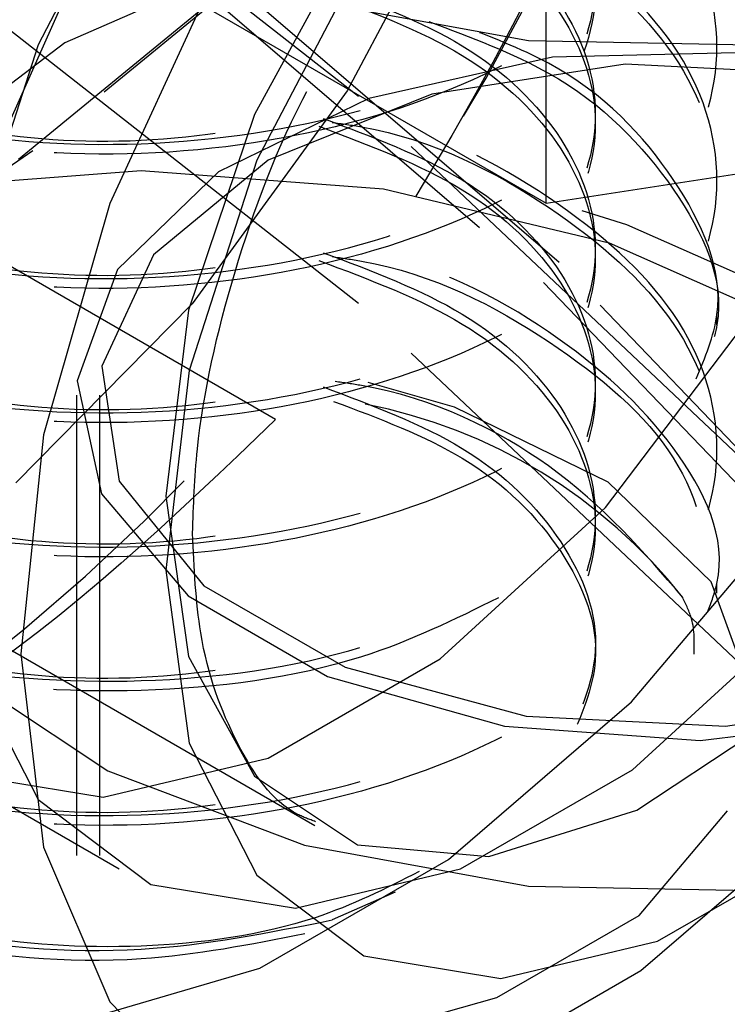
# Model space of a CAD drawing. Header units: inches. Extents: x 1907 to 2452, y -210 to -54.
# Tile 339 of 656: x 1993.97 to 1994.124, y -192.364 to -192.15. Entities that reach past the tile are written whole.
import ezdxf

# ---------------------------------------------------------------- set-up
doc = ezdxf.new("R2010")
doc.units = ezdxf.units.IN
doc.header["$LTSCALE"] = 0.5
doc.header["$MEASUREMENT"] = 0
doc.linetypes.add('HIDDEN', pattern=[0.22499999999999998, 0.15, -0.075])
doc.layers.add('SID-M-H', color=4, linetype='HIDDEN')

msp = doc.modelspace()

# ---------------------------------------------------------------- linework, layer by layer
at = {"layer": 'SID-M-H'}
for p, q in [((1994.084431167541, -192.1897402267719), (1994.084431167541, -192.0876726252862)), ((1994.043647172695, -192.1665851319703), (1993.947977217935, -192.0915916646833)), ((1993.969842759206, -192.1801484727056), (1994.06250204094, -192.104142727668)), ((1994.065790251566, -192.1021704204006), (1993.972937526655, -192.178334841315)), ((1993.99854418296, -192.1086233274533), (1993.974078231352, -192.1553522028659)), ((1994.068360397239, -192.1142726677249), (1994.041213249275, -192.1653295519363)), ((1994.087202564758, -192.2026046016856), (1993.99721006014, -192.1253044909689)), ((1993.994064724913, -192.1298313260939), (1994.083869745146, -192.2069703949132)), ((1994.043453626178, -192.1296424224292), (1994.02105281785, -192.1704528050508)), ((1993.985230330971, -192.1329663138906), (1993.961974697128, -192.1852973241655)), ((1994.044791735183, -192.1361209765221), (1994.021603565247, -192.1804093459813)), ((1994.043647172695, -192.211494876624), (1993.947977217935, -192.136501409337)), ((1994.020553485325, -192.1370942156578), (1993.979866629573, -192.1549057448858)), ((1994.012615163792, -192.1400302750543), (1993.989645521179, -192.1897982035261)), ((1994.007884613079, -192.1455508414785), (1994.084431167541, -192.1897402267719)), ((1994.031921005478, -192.1454724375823), (1994.080590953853, -192.1543898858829)), ((1993.979866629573, -192.1549057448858), (1993.949012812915, -192.1783937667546)), ((1993.974078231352, -192.1553522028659), (1993.958558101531, -192.203555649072)), ((1994.080590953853, -192.1543898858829), (1994.131623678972, -192.1553962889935)), ((1994.128529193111, -192.1569729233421), (1994.08577115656, -192.1579938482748)), ((1994.121498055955, -192.15780627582), (1994.121498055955, -192.1556798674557)), ((1994.08577115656, -192.1579938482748), (1994.045904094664, -192.1669742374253)), ((1994.101554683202, -192.1595576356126), (1994.059621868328, -192.1660439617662)), ((1994.144801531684, -192.1617418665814), (1994.101554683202, -192.1595576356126)), ((1994.041213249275, -192.1653295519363), (1994.007521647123, -192.2116340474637)), ((1994.059621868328, -192.1660439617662), (1994.024060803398, -192.1804184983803)), ((1994.045904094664, -192.1669742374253), (1994.01324822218, -192.1829409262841)), ((1994.127795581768, -192.2460487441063), (1994.043647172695, -192.1665851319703)), ((1994.02105281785, -192.1704528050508), (1994.006763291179, -192.2129666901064)), ((1994.084431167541, -192.1897402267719), (1994.188995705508, -192.1735657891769)), ((1994.025677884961, -192.2366965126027), (1993.92201523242, -192.1768533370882)), ((1993.972937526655, -192.178334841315), (1993.869086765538, -192.2496093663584)), ((1994.024060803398, -192.1804184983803), (1993.999160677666, -192.2009474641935)), ((1994.021603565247, -192.1804093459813), (1994.006894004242, -192.2260952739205)), ((1993.943925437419, -192.1866208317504), (1993.996498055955, -192.1826252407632)), ((1994.01324822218, -192.1829409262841), (1993.991342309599, -192.2041636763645)), ((1993.996498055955, -192.1826252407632), (1994.049070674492, -192.1866208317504)), ((1993.79063158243, -192.1843233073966), (1994.034221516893, -192.3249447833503)), ((1994.121498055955, -192.1869684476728), (1994.121498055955, -192.1848420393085)), ((1994.049070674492, -192.1866208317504), (1994.098060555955, -192.198335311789)), ((1993.989645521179, -192.1897982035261), (1993.975259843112, -192.2400601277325)), ((1994.101966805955, -192.1944294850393), (1994.092218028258, -192.1913746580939)), ((1994.145653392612, -192.2137812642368), (1994.101966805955, -192.1944294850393)), ((1994.098060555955, -192.198335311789), (1994.140129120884, -192.2169703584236)), ((1993.999160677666, -192.2009474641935), (1993.987924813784, -192.2251547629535)), ((1993.991342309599, -192.2041636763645), (1993.982560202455, -192.2283426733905)), ((1994.165351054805, -192.2840845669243), (1994.087202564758, -192.2026046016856)), ((1994.083869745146, -192.2069703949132), (1994.161855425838, -192.2882806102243)), ((1994.007521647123, -192.2116340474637), (1993.969243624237, -192.2504951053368)), ((1994.006763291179, -192.2129666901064), (1994.00185473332, -192.2534065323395)), ((1994.127795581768, -192.2909584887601), (1994.043647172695, -192.211494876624)), ((1994.097270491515, -192.2558459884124), (1994.128700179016, -192.2143773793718)), ((1994.121498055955, -192.2161306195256), (1994.121498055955, -192.2140042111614)), ((1993.987924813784, -192.2251547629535), (1993.99170842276, -192.2501206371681)), ((1994.006894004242, -192.2260952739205), (1994.00185473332, -192.2694775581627)), ((1993.982560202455, -192.2283426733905), (1993.987853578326, -192.2528577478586)), ((1994.064482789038, -192.2340222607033), (1994.045798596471, -192.228693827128)), ((1993.982449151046, -192.2314440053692), (1993.982449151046, -192.5498949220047)), ((1993.987449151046, -192.2314440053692), (1993.987449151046, -192.4359006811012)), ((1994.097845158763, -192.2503343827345), (1994.064482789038, -192.2340222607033)), ((1993.975259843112, -192.2400601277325), (1993.97036203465, -192.2876579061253)), ((1994.121498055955, -192.2452927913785), (1994.121498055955, -192.2431663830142)), ((1993.99170842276, -192.2501206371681), (1994.01005514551, -192.2728338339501)), ((1994.120224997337, -192.2720162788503), (1994.097845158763, -192.2503343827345)), ((1993.987853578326, -192.2528577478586), (1994.006648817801, -192.2750523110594)), ((1994.00185473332, -192.2534065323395), (1994.006763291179, -192.2881790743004)), ((1994.061423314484, -192.2886947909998), (1994.097270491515, -192.2558459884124)), ((1994.102960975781, -192.2980391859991), (1994.139210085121, -192.2551436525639)), ((1994.00185473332, -192.2694775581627), (1994.006894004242, -192.3070416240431)), ((1994.01005514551, -192.2728338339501), (1994.040752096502, -192.2905548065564)), ((1994.129197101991, -192.2967183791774), (1994.120224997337, -192.2720162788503)), ((1994.121498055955, -192.2744549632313), (1994.121498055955, -192.272328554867)), ((1994.006648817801, -192.2750523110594), (1994.036909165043, -192.2925212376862)), ((1994.103181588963, -192.3128013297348), (1994.139028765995, -192.2799525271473)), ((1993.97036203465, -192.2876579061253), (1993.975259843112, -192.3296007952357)), ((1993.958558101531, -192.2889625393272), (1993.974078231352, -192.3192468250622)), ((1994.006763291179, -192.2881790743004), (1994.02105281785, -192.3141946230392)), ((1994.024062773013, -192.3102625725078), (1994.061423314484, -192.2886947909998)), ((1993.955665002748, -192.2908092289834), (1993.989223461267, -192.3130269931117)), ((1994.040752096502, -192.2905548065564), (1994.080096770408, -192.3011461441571)), ((1994.036909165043, -192.2925212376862), (1994.075355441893, -192.3033714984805)), ((1994.063212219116, -192.332299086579), (1994.102960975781, -192.2980391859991)), ((1994.123343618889, -192.3033303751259), (1994.165276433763, -192.2968440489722)), ((1994.104083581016, -192.3216188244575), (1994.136925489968, -192.2998175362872)), ((1994.080096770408, -192.3011461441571), (1994.123343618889, -192.3033303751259)), ((1994.117821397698, -192.3064272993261), (1994.159705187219, -192.3013574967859)), ((1994.075355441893, -192.3033714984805), (1994.117821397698, -192.3064272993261)), ((1994.006894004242, -192.3070416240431), (1994.021603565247, -192.335744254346)), ((1993.949935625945, -192.310211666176), (1993.991693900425, -192.3343182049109)), ((1993.988215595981, -192.318802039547), (1994.024062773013, -192.3102625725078)), ((1993.95678590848, -192.3136213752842), (1993.988215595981, -192.318802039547)), ((1993.989223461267, -192.3130269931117), (1994.031921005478, -192.3291941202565)), ((1994.065821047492, -192.3343691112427), (1994.103181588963, -192.3128013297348)), ((1994.02105281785, -192.3141946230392), (1994.043453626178, -192.3291415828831)), ((1993.974078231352, -192.3192468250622), (1993.99854418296, -192.3377279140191)), ((1994.071975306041, -192.3316918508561), (1994.104083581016, -192.3216188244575)), ((1994.104587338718, -192.344438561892), (1994.123789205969, -192.3217638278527)), ((1994.104970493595, -192.3564056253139), (1994.144719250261, -192.322145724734)), ((1993.975259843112, -192.3296007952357), (1993.989645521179, -192.3632533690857)), ((1994.031921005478, -192.3291941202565), (1994.080590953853, -192.3381115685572)), ((1994.043453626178, -192.3291415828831), (1994.071975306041, -192.3316918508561)), ((1994.108554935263, -192.3500767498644), (1994.143964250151, -192.3296353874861)), ((1994.02227386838, -192.3559322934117), (1994.063212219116, -192.332299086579)), ((1994.029973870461, -192.3429085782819), (1994.065821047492, -192.3343691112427)), ((1994.021603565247, -192.335744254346), (1994.044791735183, -192.3532601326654)), ((1993.99854418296, -192.3377279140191), (1994.029973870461, -192.3429085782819)), ((1994.051609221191, -192.3393845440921), (1994.037919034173, -192.3454454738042)), ((1994.080590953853, -192.3381115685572), (1994.131623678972, -192.3391179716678)), ((1994.073672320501, -192.3622854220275), (1994.104587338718, -192.344438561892)), ((1994.074579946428, -192.3581702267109), (1994.108554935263, -192.3500767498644)), ((1994.044791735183, -192.3532601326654), (1994.074579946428, -192.3581702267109)), ((1993.982525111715, -192.3675653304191), (1994.02227386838, -192.3559322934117)), ((1994.06403214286, -192.3800388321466), (1994.104970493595, -192.3564056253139)), ((1994.034394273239, -192.3733704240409), (1994.073672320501, -192.3622854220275)), ((1993.989645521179, -192.3632533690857), (1994.012615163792, -192.3865011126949))]:
    msp.add_line(p, q, dxfattribs=at)
for centre, radius, start, end in [((1993.695760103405, -191.9496917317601), 0.4317284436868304, 302.6379705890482, 339.772886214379), ((1994.023089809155, -192.3472222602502), 0.1159266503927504, 38.30673132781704, 79.05055197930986)]:
    msp.add_arc(centre, radius, start, end, dxfattribs=at)
for points, knots in [([(1993.950557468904, -191.7585401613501), (1993.961229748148, -191.7697467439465), (1993.984584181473, -191.7942704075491), (1993.999842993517, -191.8620326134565), (1993.996836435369, -191.9521063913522), (1993.972135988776, -192.0536721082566), (1993.927545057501, -192.1507200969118), (1993.868076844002, -192.2279780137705), (1993.802204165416, -192.2758445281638), (1993.737534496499, -192.2933473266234), (1993.67873785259, -192.2826439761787), (1993.630597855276, -192.2446435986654), (1993.6002401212, -192.1806738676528), (1993.595195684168, -192.0958895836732), (1993.619006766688, -192.0002048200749), (1993.668446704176, -191.9062649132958), (1993.733974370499, -191.8268270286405), (1993.803233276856, -191.7711572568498), (1993.86645418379, -191.7427263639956), (1993.916511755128, -191.7391100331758), (1993.940094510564, -191.752568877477), (1993.950557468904, -191.7585401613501)], [0, 0, 0, 0, 0.04715324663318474, 0.1031867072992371, 0.1613684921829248, 0.2201579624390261, 0.2778394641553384, 0.3323348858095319, 0.3825963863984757, 0.4302554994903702, 0.4783679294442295, 0.5293779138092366, 0.5841273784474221, 0.6417323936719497, 0.7004999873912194, 0.7587683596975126, 0.8145487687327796, 0.8661784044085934, 0.9143873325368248, 0.9620162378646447, 1, 1, 1, 1]), ([(1993.941127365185, -192.0533043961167), (1993.929474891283, -192.0566149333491), (1993.903510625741, -192.063991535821), (1993.878174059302, -192.0856032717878), (1993.868198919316, -192.1118889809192), (1993.878018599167, -192.1384604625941), (1993.905805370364, -192.1606418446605), (1993.947418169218, -192.1748732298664), (1993.996497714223, -192.1786856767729), (1994.045579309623, -192.1712262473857), (1994.087185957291, -192.1533581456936), (1994.114995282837, -192.1274989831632), (1994.124730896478, -192.0974037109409), (1994.115069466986, -192.0670193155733), (1994.086889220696, -192.0420275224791), (1994.058493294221, -192.02715854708), (1994.040541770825, -192.0246178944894), (1994.038629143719, -192.0243472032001)], [0, 0, 0, 0, 0.05843403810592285, 0.1302038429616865, 0.2019736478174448, 0.2737434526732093, 0.3455132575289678, 0.4172830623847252, 0.4890528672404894, 0.5608226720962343, 0.6325924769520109, 0.7043622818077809, 0.7761320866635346, 0.8479018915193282, 0.9196716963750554, 0.9914415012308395, 1, 1, 1, 1]), ([(1994.037919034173, -192.0263650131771), (1994.040071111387, -192.0266669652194), (1994.058272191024, -192.0292207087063), (1994.086898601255, -192.0441370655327), (1994.115066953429, -192.0691502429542), (1994.124731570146, -192.0995289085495), (1994.114995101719, -192.1296257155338), (1994.087186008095, -192.1554844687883), (1994.045579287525, -192.1733526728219), (1993.996497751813, -192.1808121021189), (1993.947418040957, -192.1769995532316), (1993.905805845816, -192.1627685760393), (1993.878016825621, -192.1405856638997), (1993.86820553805, -192.1140198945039), (1993.878149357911, -192.087712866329), (1993.904089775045, -192.0657574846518), (1993.930885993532, -192.0581925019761), (1993.943343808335, -192.0546754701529)], [0, 0, 0, 0, 0.009576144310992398, 0.08098973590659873, 0.1524033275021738, 0.223816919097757, 0.2952305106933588, 0.3666441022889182, 0.4380576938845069, 0.5094712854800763, 0.5808848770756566, 0.6522984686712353, 0.7237120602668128, 0.7951256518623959, 0.8665392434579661, 0.9379528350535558, 1, 1, 1, 1]), ([(1993.934627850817, -192.0846815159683), (1993.925327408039, -192.0873800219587), (1993.9018042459, -192.0942052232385), (1993.878256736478, -192.1148217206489), (1993.868176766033, -192.1410360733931), (1993.878024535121, -192.1676266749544), (1993.90580377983, -192.1898029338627), (1993.9474185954, -192.2040356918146), (1993.996497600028, -192.2078477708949), (1994.045579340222, -192.2003884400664), (1994.087185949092, -192.1825203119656), (1994.114995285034, -192.1566611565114), (1994.124730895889, -192.126565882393), (1994.115069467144, -192.0961814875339), (1994.086889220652, -192.0711896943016), (1994.058493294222, -192.0563207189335), (1994.040541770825, -192.0537800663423), (1994.038629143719, -192.053509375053)], [0, 0, 0, 0, 0.04747743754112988, 0.1200823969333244, 0.1926873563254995, 0.2652923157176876, 0.3378972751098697, 0.4105022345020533, 0.4831071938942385, 0.5557121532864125, 0.6283171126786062, 0.7009220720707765, 0.7735270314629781, 0.8461319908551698, 0.9187369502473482, 0.9913419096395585, 1, 1, 1, 1]), ([(1994.035995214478, -192.0546754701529), (1994.046702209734, -192.058700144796), (1994.068744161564, -192.0669855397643), (1994.089858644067, -192.0878784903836), (1994.097669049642, -192.111907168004), (1994.089939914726, -192.1361124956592), (1994.068021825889, -192.1568685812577), (1994.035205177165, -192.1713516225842), (1993.996497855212, -192.1776179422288), (1993.957791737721, -192.1749973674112), (1993.924971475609, -192.1641572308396), (1993.90306663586, -192.1470554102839), (1993.89528811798, -192.126461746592), (1993.903282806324, -192.1062037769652), (1993.921182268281, -192.0906380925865), (1993.93882934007, -192.0856617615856), (1993.945298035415, -192.0838376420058)], [0, 0, 0, 0, 0.06984989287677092, 0.1437964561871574, 0.2177430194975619, 0.2916895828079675, 0.3656361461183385, 0.4395827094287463, 0.5135292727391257, 0.5874758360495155, 0.6614223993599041, 0.7353689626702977, 0.8093155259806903, 0.8832620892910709, 0.9572086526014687, 0.9999999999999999, 0.9999999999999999, 0.9999999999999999, 0.9999999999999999]), ([(1994.037919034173, -192.0555271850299), (1994.040071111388, -192.0558291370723), (1994.058272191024, -192.0583828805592), (1994.086898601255, -192.0732992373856), (1994.115066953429, -192.098312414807), (1994.124731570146, -192.1286910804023), (1994.114995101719, -192.1587878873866), (1994.087186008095, -192.1846466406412), (1994.045579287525, -192.2025148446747), (1993.996497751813, -192.2099742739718), (1993.947418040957, -192.2061617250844), (1993.905805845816, -192.1919307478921), (1993.878016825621, -192.1697478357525), (1993.86820553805, -192.1431820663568), (1993.878149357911, -192.1168750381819), (1993.904089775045, -192.0949196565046), (1993.930885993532, -192.0873546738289), (1993.943343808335, -192.0838376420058)], [0, 0, 0, 0, 0.009576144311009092, 0.08098973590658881, 0.1524033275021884, 0.2238169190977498, 0.2952305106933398, 0.3666441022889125, 0.4380576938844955, 0.509471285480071, 0.5808848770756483, 0.6522984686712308, 0.7237120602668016, 0.7951256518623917, 0.8665392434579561, 0.9379528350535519, 1, 1, 1, 1]), ([(1994.035059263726, -192.0563875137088), (1994.046108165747, -192.0605310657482), (1994.068502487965, -192.06892936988), (1994.089860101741, -192.0899898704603), (1994.097695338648, -192.1140682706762), (1994.08983330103, -192.1381151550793), (1994.069246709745, -192.1586333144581), (1994.047925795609, -192.1666907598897), (1994.037919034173, -192.1704724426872)], [0, 0, 0, 0, 0.1662363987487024, 0.3369340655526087, 0.5076317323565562, 0.6783293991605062, 0.8490270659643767, 1, 1, 1, 1]), ([(1994.037919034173, -192.0846893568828), (1994.040071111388, -192.0849913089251), (1994.058272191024, -192.087545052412), (1994.086898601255, -192.1024614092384), (1994.115066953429, -192.1274745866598), (1994.124731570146, -192.1578532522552), (1994.114995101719, -192.1879500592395), (1994.087186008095, -192.213808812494), (1994.045579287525, -192.2316770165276), (1993.996497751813, -192.2391364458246), (1993.947418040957, -192.2353238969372), (1993.905805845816, -192.2210929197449), (1993.878016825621, -192.1989100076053), (1993.86820553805, -192.1723442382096), (1993.878149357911, -192.1460372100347), (1993.904089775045, -192.1240818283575), (1993.930885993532, -192.1165168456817), (1993.943343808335, -192.1129998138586)], [0, 0, 0, 0, 0.009576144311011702, 0.08098973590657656, 0.1524033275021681, 0.2238169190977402, 0.2952305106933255, 0.3666441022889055, 0.4380576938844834, 0.5094712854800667, 0.5808848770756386, 0.6522984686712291, 0.7237120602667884, 0.7951256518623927, 0.8665392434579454, 0.9379528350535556, 1, 1, 1, 1]), ([(1994.035995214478, -192.0838376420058), (1994.046702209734, -192.0878623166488), (1994.068744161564, -192.0961477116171), (1994.089858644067, -192.1170406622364), (1994.097669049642, -192.1410693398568), (1994.089939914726, -192.165274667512), (1994.068021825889, -192.1860307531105), (1994.035205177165, -192.200513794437), (1993.996497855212, -192.2067801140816), (1993.957791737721, -192.204159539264), (1993.924971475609, -192.1933194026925), (1993.90306663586, -192.1762175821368), (1993.89528811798, -192.1556239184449), (1993.903282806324, -192.135365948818), (1993.921182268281, -192.1198002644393), (1993.93882934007, -192.1148239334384), (1993.945298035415, -192.1129998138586)], [0, 0, 0, 0, 0.06984989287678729, 0.1437964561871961, 0.2177430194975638, 0.291689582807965, 0.3656361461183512, 0.4395827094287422, 0.5135292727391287, 0.5874758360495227, 0.6614223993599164, 0.7353689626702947, 0.8093155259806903, 0.8832620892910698, 0.9572086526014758, 0.9999999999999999, 0.9999999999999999, 0.9999999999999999, 0.9999999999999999]), ([(1993.941127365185, -192.1116287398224), (1993.929474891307, -192.1149392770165), (1993.903510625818, -192.1223158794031), (1993.878174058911, -192.1439276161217), (1993.868198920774, -192.1702133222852), (1993.878018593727, -192.1967848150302), (1993.905805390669, -192.2189661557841), (1993.947418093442, -192.2331976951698), (1993.996497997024, -192.2370095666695), (1994.045578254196, -192.2295522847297), (1994.087189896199, -192.2116761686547), (1994.114980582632, -192.1858469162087), (1994.124785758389, -192.1556400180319), (1994.114864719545, -192.1256722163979), (1994.088461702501, -192.0999142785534), (1994.061025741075, -192.0898824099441), (1994.047947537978, -192.0851004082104)], [0, 0, 0, 0, 0.05932116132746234, 0.1321805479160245, 0.2050399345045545, 0.2778993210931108, 0.3507587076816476, 0.4236180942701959, 0.4964774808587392, 0.5693368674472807, 0.6421962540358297, 0.7150556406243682, 0.7879150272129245, 0.8607744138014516, 0.9336338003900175, 1, 1, 1, 1]), ([(1994.03749721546, -192.0866290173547), (1994.047657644, -192.0904642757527), (1994.069137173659, -192.0985721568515), (1994.089835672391, -192.1191686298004), (1994.097701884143, -192.143225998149), (1994.0898315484, -192.167278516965), (1994.069247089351, -192.1877952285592), (1994.047925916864, -192.1958528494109), (1994.037919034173, -192.1996346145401)], [0, 0, 0, 0, 0.1552443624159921, 0.3281924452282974, 0.5011405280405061, 0.6740886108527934, 0.8470366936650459, 1, 1, 1, 1]), ([(1994.100863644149, -192.0989585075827), (1994.09948433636, -192.1024575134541), (1994.079841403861, -192.1522873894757), (1994.051774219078, -192.1960276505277), (1994.025677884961, -192.2366965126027)], [0, 0, 0, 0, 0.07021903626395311, 1, 1, 1, 1]), ([(1993.941127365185, -192.1407909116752), (1993.929474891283, -192.1441014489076), (1993.903510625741, -192.1514780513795), (1993.878174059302, -192.1730897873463), (1993.868198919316, -192.1993754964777), (1993.878018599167, -192.2259469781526), (1993.905805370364, -192.248128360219), (1993.947418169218, -192.2623597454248), (1993.996497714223, -192.2661721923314), (1994.045579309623, -192.2587127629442), (1994.087185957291, -192.2408446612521), (1994.114995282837, -192.2149854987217), (1994.124730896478, -192.1848902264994), (1994.115069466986, -192.1545058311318), (1994.086889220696, -192.1295140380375), (1994.058493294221, -192.1146450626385), (1994.040541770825, -192.1121044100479), (1994.038629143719, -192.1118337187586)], [0, 0, 0, 0, 0.05843403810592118, 0.1302038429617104, 0.2019736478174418, 0.2737434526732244, 0.3455132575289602, 0.4172830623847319, 0.4890528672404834, 0.5608226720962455, 0.6325924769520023, 0.7043622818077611, 0.7761320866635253, 0.8479018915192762, 0.9196716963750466, 0.9914415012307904, 1, 1, 1, 1]), ([(1994.037919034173, -192.1138515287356), (1994.040071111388, -192.1141534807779), (1994.058272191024, -192.1167072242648), (1994.086898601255, -192.1316235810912), (1994.115066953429, -192.1566367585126), (1994.124731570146, -192.187015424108), (1994.114995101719, -192.2171122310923), (1994.087186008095, -192.2429709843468), (1994.045579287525, -192.2608391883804), (1993.996497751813, -192.2682986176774), (1993.947418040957, -192.2644860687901), (1993.905805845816, -192.2502550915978), (1993.878016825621, -192.2280721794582), (1993.86820553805, -192.2015064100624), (1993.878149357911, -192.1751993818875), (1993.904089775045, -192.1532440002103), (1993.930885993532, -192.1456790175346), (1993.943343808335, -192.1421619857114)], [0, 0, 0, 0, 0.00957614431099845, 0.08098973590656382, 0.1524033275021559, 0.2238169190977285, 0.2952305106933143, 0.3666441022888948, 0.4380576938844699, 0.5094712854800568, 0.5808848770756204, 0.6522984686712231, 0.723712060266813, 0.7951256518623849, 0.8665392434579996, 0.9379528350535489, 1, 1, 1, 1]), ([(1994.035995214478, -192.1129998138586), (1994.046702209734, -192.1170244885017), (1994.068744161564, -192.12530988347), (1994.089858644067, -192.1462028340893), (1994.097669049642, -192.1702315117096), (1994.089939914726, -192.1944368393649), (1994.068021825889, -192.2151929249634), (1994.035205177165, -192.2296759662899), (1993.996497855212, -192.2359422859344), (1993.957791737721, -192.2333217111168), (1993.924971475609, -192.2224815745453), (1993.90306663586, -192.2053797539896), (1993.89528811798, -192.1847860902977), (1993.903282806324, -192.1645281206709), (1993.921182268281, -192.1489624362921), (1993.93882934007, -192.1439861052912), (1993.945298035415, -192.1421619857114)], [0, 0, 0, 0, 0.06984989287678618, 0.1437964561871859, 0.2177430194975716, 0.2916895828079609, 0.3656361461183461, 0.439582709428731, 0.5135292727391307, 0.587475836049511, 0.6614223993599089, 0.735368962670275, 0.8093155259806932, 0.8832620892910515, 0.9572086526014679, 0.9999999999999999, 0.9999999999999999, 0.9999999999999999, 0.9999999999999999]), ([(1994.035059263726, -192.1147118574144), (1994.046108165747, -192.1188554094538), (1994.068502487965, -192.1272537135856), (1994.089860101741, -192.148314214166), (1994.097695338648, -192.1723926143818), (1994.08983330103, -192.196439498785), (1994.069246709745, -192.2169576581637), (1994.047925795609, -192.2250151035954), (1994.037919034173, -192.2287967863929)], [0, 0, 0, 0, 0.1662363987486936, 0.3369340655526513, 0.5076317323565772, 0.678329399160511, 0.8490270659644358, 1, 1, 1, 1]), ([(1994.035995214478, -192.1421619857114), (1994.046702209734, -192.1461866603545), (1994.068744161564, -192.1544720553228), (1994.089858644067, -192.1753650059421), (1994.097669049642, -192.1993936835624), (1994.089939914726, -192.2235990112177), (1994.068021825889, -192.2443550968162), (1994.035205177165, -192.2588381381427), (1993.996497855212, -192.2651044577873), (1993.957791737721, -192.2624838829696), (1993.924971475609, -192.2516437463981), (1993.90306663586, -192.2345419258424), (1993.89528811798, -192.2139482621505), (1993.903282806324, -192.1936902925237), (1993.921182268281, -192.178124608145), (1993.93882934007, -192.1731482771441), (1993.945298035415, -192.1713241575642)], [0, 0, 0, 0, 0.06984989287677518, 0.1437964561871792, 0.2177430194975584, 0.2916895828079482, 0.3656361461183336, 0.4395827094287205, 0.5135292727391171, 0.5874758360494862, 0.6614223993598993, 0.7353689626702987, 0.8093155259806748, 0.8832620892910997, 0.9572086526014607, 1, 1, 1, 1]), ([(1994.007620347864, -192.2614420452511), (1994.007827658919, -192.2554165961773), (1994.008436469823, -192.2377216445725), (1994.015852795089, -192.204758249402), (1994.028644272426, -192.1703643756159), (1994.04060471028, -192.151308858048), (1994.044751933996, -192.1447014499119)], [0, 0, 0, 0, 0.1687944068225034, 0.4956989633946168, 0.8251360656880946, 1, 1, 1, 1]), ([(1994.035059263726, -192.1438740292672), (1994.046108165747, -192.1480175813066), (1994.068502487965, -192.1564158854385), (1994.089860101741, -192.1774763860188), (1994.097695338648, -192.2015547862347), (1994.08983330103, -192.2256016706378), (1994.069246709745, -192.2461198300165), (1994.047925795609, -192.2541772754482), (1994.037919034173, -192.2579589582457)], [0, 0, 0, 0, 0.1662363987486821, 0.3369340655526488, 0.5076317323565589, 0.6783293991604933, 0.849027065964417, 1, 1, 1, 1]), ([(1994.058973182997, -192.1502996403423), (1994.068090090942, -192.1537200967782), (1994.091474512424, -192.1624933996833), (1994.113898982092, -192.1861408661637), (1994.124805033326, -192.2096703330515), (1994.119599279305, -192.2227649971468), (1994.118285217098, -192.2260704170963)], [0, 0, 0, 0, 0.2146696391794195, 0.5506170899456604, 0.8865645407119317, 0.9999999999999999, 0.9999999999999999, 0.9999999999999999, 0.9999999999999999]), ([(1994.117011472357, -192.2278846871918), (1994.118936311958, -192.2232699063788), (1994.124943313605, -192.2088681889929), (1994.113964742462, -192.1840884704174), (1994.093071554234, -192.1615448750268), (1994.07206025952, -192.1534858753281), (1994.065191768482, -192.1508514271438)], [0, 0, 0, 0, 0.1594508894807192, 0.4976112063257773, 0.8357715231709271, 1, 1, 1, 1]), ([(1993.941127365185, -192.1991152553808), (1993.929474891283, -192.2024257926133), (1993.903510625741, -192.2098023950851), (1993.878174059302, -192.231414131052), (1993.868198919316, -192.2576998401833), (1993.878018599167, -192.2842713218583), (1993.905805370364, -192.3064527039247), (1993.947418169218, -192.3206840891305), (1993.996497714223, -192.3244965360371), (1994.045579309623, -192.3170371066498), (1994.087185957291, -192.2991690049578), (1994.114995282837, -192.2733098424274), (1994.124730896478, -192.2432145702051), (1994.115069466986, -192.2128301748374), (1994.086889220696, -192.1878383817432), (1994.058493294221, -192.1729694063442), (1994.040541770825, -192.1704287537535), (1994.038629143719, -192.1701580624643)], [0, 0, 0, 0, 0.05843403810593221, 0.1302038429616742, 0.2019736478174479, 0.2737434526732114, 0.3455132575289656, 0.4172830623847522, 0.4890528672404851, 0.5608226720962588, 0.6325924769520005, 0.704362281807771, 0.7761320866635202, 0.8479018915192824, 0.9196716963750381, 0.9914415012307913, 1, 1, 1, 1]), ([(1993.941127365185, -192.169953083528), (1993.929474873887, -192.1732636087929), (1993.903510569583, -192.1806401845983), (1993.878174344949, -192.2022521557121), (1993.868197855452, -192.2285369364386), (1993.878022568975, -192.25511188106), (1993.905790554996, -192.2772803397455), (1993.947473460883, -192.2915599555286), (1993.996291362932, -192.2951924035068), (1994.043971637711, -192.2887271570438), (1994.068010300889, -192.2767109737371), (1994.079107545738, -192.271163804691)], [0, 0, 0, 0, 0.0938902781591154, 0.2092081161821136, 0.324525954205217, 0.4398437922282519, 0.5551616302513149, 0.6704794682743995, 0.7857973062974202, 0.9011151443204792, 0.9999999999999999, 0.9999999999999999, 0.9999999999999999, 0.9999999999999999]), ([(1994.037919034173, -192.1721758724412), (1994.040071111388, -192.1724778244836), (1994.058272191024, -192.1750315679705), (1994.086898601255, -192.1899479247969), (1994.115066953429, -192.2149611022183), (1994.124731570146, -192.2453397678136), (1994.114995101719, -192.2754365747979), (1994.087186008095, -192.3012953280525), (1994.045579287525, -192.3191635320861), (1993.996497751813, -192.3266229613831), (1993.947418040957, -192.3228104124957), (1993.905805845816, -192.3085794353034), (1993.878016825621, -192.2863965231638), (1993.86820553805, -192.2598307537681), (1993.878149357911, -192.2335237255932), (1993.904089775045, -192.211568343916), (1993.930885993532, -192.2040033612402), (1993.943343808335, -192.2004863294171)], [0, 0, 0, 0, 0.009576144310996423, 0.08098973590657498, 0.1524033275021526, 0.2238169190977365, 0.2952305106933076, 0.3666441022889, 0.4380576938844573, 0.5094712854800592, 0.5808848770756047, 0.6522984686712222, 0.723712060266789, 0.7951256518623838, 0.8665392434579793, 0.9379528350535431, 1, 1, 1, 1]), ([(1994.07404097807, -192.2754722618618), (1994.064527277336, -192.2801737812), (1994.04202667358, -192.2912932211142), (1993.996249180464, -192.2972714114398), (1993.94748464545, -192.2936989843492), (1993.905787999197, -192.279403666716), (1993.878021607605, -192.257237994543), (1993.868204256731, -192.2306676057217), (1993.878149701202, -192.2043618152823), (1993.904089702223, -192.1824061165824), (1993.930885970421, -192.1748411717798), (1993.943343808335, -192.1713241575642)], [0, 0, 0, 0, 0.08516762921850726, 0.2014277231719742, 0.3176878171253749, 0.4339479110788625, 0.5502080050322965, 0.6664680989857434, 0.7827281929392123, 0.8989882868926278, 1, 1, 1, 1]), ([(1994.035995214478, -192.1713241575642), (1994.046702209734, -192.1753488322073), (1994.068744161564, -192.1836342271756), (1994.089858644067, -192.2045271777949), (1994.097669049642, -192.2285558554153), (1994.089939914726, -192.2527611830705), (1994.068021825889, -192.273517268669), (1994.035205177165, -192.2880003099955), (1993.996497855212, -192.2942666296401), (1993.957791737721, -192.2916460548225), (1993.924971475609, -192.2808059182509), (1993.90306663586, -192.2637040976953), (1993.89528811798, -192.2431104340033), (1993.903282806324, -192.2228524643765), (1993.921182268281, -192.2072867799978), (1993.93882934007, -192.2023104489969), (1993.945298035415, -192.2004863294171)], [0, 0, 0, 0, 0.06984989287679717, 0.1437964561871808, 0.2177430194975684, 0.2916895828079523, 0.3656361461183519, 0.4395827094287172, 0.5135292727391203, 0.5874758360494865, 0.6614223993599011, 0.7353689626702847, 0.809315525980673, 0.8832620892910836, 0.9572086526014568, 1, 1, 1, 1]), ([(1994.035059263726, -192.1730362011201), (1994.046108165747, -192.1771797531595), (1994.068502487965, -192.1855780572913), (1994.089860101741, -192.2066385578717), (1994.097695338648, -192.2307169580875), (1994.08983330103, -192.2547638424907), (1994.069246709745, -192.2752820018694), (1994.047925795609, -192.2833394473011), (1994.037919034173, -192.2871211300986)], [0, 0, 0, 0, 0.1662363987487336, 0.3369340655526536, 0.5076317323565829, 0.6783293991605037, 0.8490270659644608, 1, 1, 1, 1]), ([(1994.119533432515, -192.2784066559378), (1994.120288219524, -192.2763864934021), (1994.124698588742, -192.2645822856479), (1994.114048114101, -192.2418942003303), (1994.087176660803, -192.2170281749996), (1994.058486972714, -192.2021309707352), (1994.040541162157, -192.1995908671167), (1994.038629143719, -192.1993202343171)], [0, 0, 0, 0, 0.06208427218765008, 0.3627706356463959, 0.6634569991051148, 0.9641433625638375, 1, 1, 1, 1]), ([(1994.035995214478, -192.2004863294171), (1994.046702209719, -192.20451100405), (1994.068744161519, -192.2127963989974), (1994.089858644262, -192.2336893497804), (1994.097669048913, -192.2577180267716), (1994.089939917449, -192.2819233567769), (1994.068021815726, -192.3026794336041), (1994.035205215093, -192.3171625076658), (1993.99649771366, -192.3234287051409), (1993.957792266, -192.3208085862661), (1993.924969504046, -192.3099667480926), (1993.903073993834, -192.2928712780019), (1993.895260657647, -192.2722539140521), (1993.903385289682, -192.2520843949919), (1993.919646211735, -192.2373425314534), (1993.935124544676, -192.2328291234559), (1993.939534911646, -192.2315430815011)], [0, 0, 0, 0, 0.07079321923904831, 0.1457384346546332, 0.2206836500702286, 0.2956288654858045, 0.3705740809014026, 0.4455192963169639, 0.5204645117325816, 0.5954097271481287, 0.6703549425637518, 0.7453001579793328, 0.8202453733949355, 0.895190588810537, 0.9701358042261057, 1, 1, 1, 1]), ([(1994.035059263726, -192.2021983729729), (1994.046108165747, -192.2063419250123), (1994.068502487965, -192.2147402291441), (1994.089860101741, -192.2358007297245), (1994.097695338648, -192.2598791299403), (1994.08983330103, -192.2839260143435), (1994.069246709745, -192.3044441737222), (1994.047925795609, -192.3125016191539), (1994.037919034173, -192.3162833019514)], [0, 0, 0, 0, 0.1662363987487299, 0.336934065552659, 0.507631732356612, 0.6783293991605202, 0.8490270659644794, 1, 1, 1, 1]), ([(1994.037919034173, -192.2013380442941), (1994.040071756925, -192.2016400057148), (1994.058278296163, -192.2041938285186), (1994.086654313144, -192.2191065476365), (1994.115936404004, -192.2441359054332), (1994.119644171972, -192.2643486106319), (1994.121498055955, -192.2744549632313)], [0, 0, 0, 0, 0.04278561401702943, 0.3618570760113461, 0.6809285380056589, 1, 1, 1, 1]), ([(1993.941127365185, -192.2282774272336), (1993.929474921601, -192.2315880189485), (1993.903510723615, -192.238964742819), (1993.878173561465, -192.2605754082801), (1993.868200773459, -192.2868653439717), (1993.878011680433, -192.3134210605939), (1993.905831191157, -192.3356612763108), (1993.94732180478, -192.3496730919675), (1993.994643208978, -192.3540979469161), (1994.024201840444, -192.3481880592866), (1994.037919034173, -192.3454454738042)], [0, 0, 0, 0, 0.1060126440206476, 0.2362194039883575, 0.3664261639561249, 0.4966329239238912, 0.6268396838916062, 0.7570464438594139, 0.8872532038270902, 1, 1, 1, 1]), ([(1994.035995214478, -192.2296485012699), (1994.046718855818, -192.2336764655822), (1994.068795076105, -192.2419686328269), (1994.089640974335, -192.2628085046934), (1994.098190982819, -192.2862388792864), (1994.091493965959, -192.3011164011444), (1994.088320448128, -192.3081664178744)], [0, 0, 0, 0, 0.2456522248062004, 0.5057118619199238, 0.7657714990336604, 0.9999999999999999, 0.9999999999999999, 0.9999999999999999, 0.9999999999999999]), ([(1994.114057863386, -192.2753626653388), (1994.105554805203, -192.265454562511), (1994.089427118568, -192.2466619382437), (1994.058472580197, -192.2313001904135), (1994.040539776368, -192.228753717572), (1994.038629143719, -192.2284824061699)], [0, 0, 0, 0, 0.499096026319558, 0.9466316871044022, 1, 1, 1, 1]), ([(1994.038265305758, -192.2327799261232), (1994.048165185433, -192.2365202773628), (1994.06939709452, -192.2445420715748), (1994.089548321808, -192.2649481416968), (1994.098063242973, -192.2873738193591), (1994.091929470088, -192.3012918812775), (1994.089247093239, -192.3073784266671)], [0, 0, 0, 0, 0.2392949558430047, 0.5132071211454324, 0.787119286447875, 0.9999999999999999, 0.9999999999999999, 0.9999999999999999, 0.9999999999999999]), ([(1994.025677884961, -192.2366965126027), (1994.003771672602, -192.2577533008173), (1993.975345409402, -192.2850773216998), (1993.9373245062, -192.307992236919), (1993.928603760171, -192.3132481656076)], [0, 0, 0, 0, 0.7706328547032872, 1, 1, 1, 1]), ([(1994.031989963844, -192.3484786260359), (1994.020230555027, -192.3507870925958), (1993.99262200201, -192.3562068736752), (1993.947310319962, -192.3517445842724), (1993.905848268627, -192.3378119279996), (1993.877954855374, -192.3155054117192), (1993.868410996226, -192.2891357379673), (1993.877389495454, -192.2621679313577), (1993.897869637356, -192.2484931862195), (1993.908109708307, -192.2416558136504)], [0, 0, 0, 0, 0.1100508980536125, 0.2583757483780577, 0.4067005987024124, 0.5550254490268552, 0.7033502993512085, 0.8516751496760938, 1, 1, 1, 1]), ([(1993.994782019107, -192.398754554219), (1993.995104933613, -192.3990137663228), (1994.004322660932, -192.4064130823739), (1994.028534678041, -192.4108125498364), (1994.06450654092, -192.4105613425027), (1994.103281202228, -192.3980984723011), (1994.142600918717, -192.3752412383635), (1994.181036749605, -192.3425545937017), (1994.215221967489, -192.3016577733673), (1994.236935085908, -192.2708558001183), (1994.244681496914, -192.2539509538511), (1994.244904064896, -192.253465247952)], [0, 0, 0, 0, 0.004931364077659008, 0.1407678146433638, 0.2760433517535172, 0.415575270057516, 0.5595764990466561, 0.7051934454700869, 0.8505848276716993, 0.9957070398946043, 1, 1, 1, 1]), ([(1994.03433340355, -192.3240914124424), (1994.033028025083, -192.3236077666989), (1994.025724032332, -192.32090162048), (1994.01703990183, -192.3082834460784), (1994.008808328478, -192.2867814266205), (1994.007970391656, -192.2689084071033), (1994.007620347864, -192.2614420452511)], [0, 0, 0, 0, 0.07684789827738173, 0.4299875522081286, 0.7618802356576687, 1, 1, 1, 1]), ([(1994.11653140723, -192.2876942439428), (1994.116606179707, -192.2851298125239), (1994.116728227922, -192.2809439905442), (1994.114803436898, -192.2769209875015), (1994.114057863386, -192.2753626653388)], [0, 0, 0, 0, 0.6126470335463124, 1, 1, 1, 1]), ([(1994.056825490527, -192.3349487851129), (1994.049583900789, -192.338609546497), (1994.032095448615, -192.3474502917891), (1993.996245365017, -192.3524447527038), (1993.958026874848, -192.3499708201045), (1993.922987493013, -192.3388640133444), (1993.910413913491, -192.3260066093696), (1993.903784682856, -192.3192277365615)], [0, 0, 0, 0, 0.1465622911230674, 0.3539481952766, 0.5613340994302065, 0.7687200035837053, 1, 1, 1, 1])]:
    msp.add_open_spline(points, degree=3, knots=knots, dxfattribs=at)

doc.saveas('drawing.dxf')
